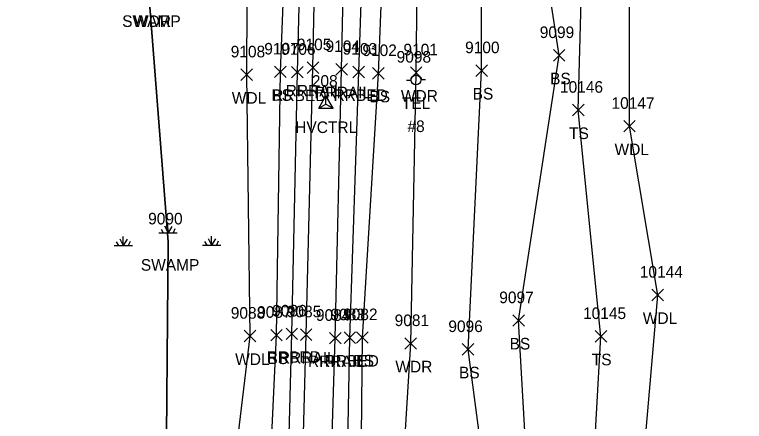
# Model space of a CAD drawing. Extents: x 1769141 to 1770911, y 735471 to 741449.
# Drawn here: x 1770249.7 to 1770375.7, y 737892.7 to 737963 of the extents above; entities that cross this region are included whole.
import ezdxf

# ---------------------------------------------------------------- set-up
doc = ezdxf.new("R2010")
doc.units = 0
for name, color, linetype in [('C_A', 7, 'Continuous'), ('C_I', 7, 'Continuous'), ('CPSM', 7, 'Continuous'), ('L_A', 7, 'Continuous'), ('L_I', 7, 'Continuous'), ('L_TIC', 7, 'Continuous'), ('LAWA', 7, 'Continuous'), ('LELB', 7, 'Continuous'), ('LSOGP', 7, 'Continuous'), ('LWET', 7, 'Continuous'), ('R_A', 7, 'Continuous'), ('R_I', 7, 'Continuous'), ('R_TIC', 7, 'Continuous'), ('RR', 7, 'Continuous'), ('RRB', 7, 'Continuous'), ('U_A', 7, 'Continuous'), ('U_C', 7, 'Continuous'), ('U_I', 7, 'Continuous'), ('UP', 7, 'Continuous')]:
    doc.layers.add(name, color=color, linetype=linetype)

msp = doc.modelspace()

# ---------------------------------------------------------------- linework, layer by layer
at = {"layer": 'CPSM'}
for p, q in [((1770302.2, 737946.8), (1770303.45, 737948.96)), ((1770304.7, 737946.8), (1770303.45, 737948.96)), ((1770303.46, 737947.52), (1770303.45, 737948.96)), ((1770302.2, 737946.8), (1770303.46, 737947.52)), ((1770302.2, 737946.8), (1770304.7, 737946.8)), ((1770303.46, 737947.52), (1770303.46, 737947.52)), ((1770303.46, 737947.52), (1770304.7, 737946.8))]:
    msp.add_line(p, q, dxfattribs=at)
at = {"layer": 'L_TIC'}
for points in [[(1770342.71, 737954.93), (1770344.71, 737956.93)], [(1770344.71, 737954.93), (1770342.71, 737956.93)], [(1770288.78, 737951.59), (1770290.78, 737953.59)], [(1770290.78, 737951.59), (1770288.78, 737953.59)], [(1770294.58, 737952.09), (1770296.58, 737954.09)], [(1770296.58, 737952.09), (1770294.58, 737954.09)], [(1770311.51, 737951.82), (1770313.51, 737953.82)], [(1770313.51, 737951.82), (1770311.51, 737953.82)], [(1770318.03, 737951.94), (1770320.03, 737953.94)], [(1770320.03, 737951.94), (1770318.03, 737953.94)], [(1770329.32, 737952.31), (1770331.32, 737954.31)], [(1770331.32, 737952.31), (1770329.32, 737954.31)], [(1770346.01, 737945.48), (1770348.01, 737947.48)], [(1770348.01, 737945.48), (1770346.01, 737947.48)], [(1770354.86, 737942.7), (1770356.86, 737944.7)], [(1770356.86, 737942.7), (1770354.86, 737944.7)], [(1770359.73, 737913.53), (1770361.73, 737915.53)], [(1770361.73, 737913.53), (1770359.73, 737915.53)], [(1770335.71, 737909.12), (1770337.71, 737911.12)], [(1770337.71, 737909.12), (1770335.71, 737911.12)], [(1770289.36, 737906.44), (1770291.36, 737908.44)], [(1770291.36, 737906.44), (1770289.36, 737908.44)], [(1770293.91, 737906.6), (1770295.91, 737908.6)], [(1770295.91, 737906.6), (1770293.91, 737908.6)], [(1770308.74, 737906.19), (1770310.74, 737908.19)], [(1770310.74, 737906.19), (1770308.74, 737908.19)], [(1770349.93, 737906.38), (1770351.93, 737908.38)], [(1770351.93, 737906.38), (1770349.93, 737908.38)], [(1770317.08, 737905.16), (1770319.08, 737907.16)], [(1770319.08, 737905.16), (1770317.08, 737907.16)], [(1770326.98, 737904.13), (1770328.98, 737906.13)], [(1770328.98, 737904.13), (1770326.98, 737906.13)]]:
    msp.add_lwpolyline(points, dxfattribs=at)
at = {"layer": 'LAWA'}
for points in [[(1770315.31, 737855.3), (1770316.28, 737876.24), (1770318.08, 737906.16), (1770319.03, 737952.94), (1770319.51, 737991.64), (1770322.73, 738039.36), (1770319.98, 738085.11), (1770320.24, 738127.38), (1770319.97, 738169.49), (1770317.68, 738213.18), (1770316.02, 738251.23), (1770320.47, 738275.34), (1770313.94, 738321.19), (1770312.42, 738373.07), (1770310.47, 738419.05), (1770309.28, 738459.52), (1770309.11, 738496.14), (1770304.45, 738533.38), (1770304.4, 738567.19), (1770302.72, 738608.9), (1770310.17, 738610.98)], [(1770284.69, 737788.27), (1770286.9, 737837.54), (1770286.47, 737874.88), (1770290.36, 737907.44), (1770289.78, 737952.59), (1770289.99, 737990.93), (1770291.21, 738041.51), (1770291.16, 738080.93), (1770287.82, 738130.86), (1770291.07, 738166.15), (1770290.87, 738210.89), (1770288.63, 738250.64)], [(1770351.83, 737860.18), (1770357.58, 737877.85), (1770360.73, 737914.53), (1770355.86, 737943.7), (1770355.84, 737975.88), (1770355.99, 738009.25), (1770365.61, 738027.33), (1770377.62, 738044.79)]]:
    msp.add_lwpolyline(points, dxfattribs=at)
at = {"layer": 'LELB'}
for points in [[(1770289.98, 737788.31), (1770291.46, 737837.25), (1770293.28, 737873.17), (1770294.91, 737907.6), (1770295.58, 737953.09), (1770297.13, 737991.25), (1770296.07, 738042.26), (1770297.85, 738081.07), (1770296.27, 738128.81), (1770295.69, 738166.85), (1770294.4, 738212.07), (1770294.88, 738249.38)], [(1770343.04, 737858.82), (1770349.4, 737880.65), (1770350.93, 737907.38), (1770347.01, 737946.48), (1770347.88, 737977.94), (1770349.45, 738010.88), (1770360.09, 738040.84), (1770375.19, 738053.36)], [(1770309.49, 737878.68), (1770309.74, 737907.19), (1770312.51, 737952.82), (1770314.08, 737992.37), (1770313.1, 738041.42)], [(1770324.7, 737855.8), (1770338.99, 737869.89), (1770336.71, 737910.12), (1770343.71, 737955.93), (1770338.95, 737987.3), (1770347.6, 738041.73)], [(1770324.7, 737855.8), (1770331.89, 737875.43), (1770327.98, 737905.13), (1770330.32, 737953.31), (1770330.34, 737992.47), (1770334.94, 738035.45)]]:
    msp.add_lwpolyline(points, dxfattribs=at)
at = {"layer": 'LSOGP'}
msp.add_lwpolyline([(1770262.39, 738245.27), (1770266.4, 738210.67), (1770274.62, 738164.96), (1770259.02, 738104.76), (1770259.91, 738073.97), (1770249.7, 738015.22), (1770259.56, 737984.95), (1770272.96, 737965.85), (1770276.19, 737923.73), (1770275.8, 737876.84), (1770275.66, 737844.62), (1770254.69, 737800.34)], dxfattribs=at)
at = {"layer": 'LWET'}
for p, q in [((1770276.19, 737925.29), (1770276.18, 737926.87)), ((1770274.98, 737925.93), (1770275.37, 737925.28)), ((1770275.59, 737926.48), (1770276.2, 737925.3)), ((1770276.86, 737926.39), (1770276.2, 737925.3)), ((1770277.35, 737925.98), (1770277.06, 737925.3)), ((1770267.86, 737924.26), (1770268.47, 737923.08)), ((1770268.46, 737923.07), (1770268.45, 737924.65)), ((1770269.13, 737924.16), (1770268.47, 737923.08)), ((1770274.63, 737925.28), (1770277.76, 737925.3)), ((1770283.11, 737924.31), (1770283.71, 737923.14)), ((1770283.7, 737923.13), (1770283.7, 737924.71)), ((1770284.38, 737924.22), (1770283.71, 737923.14)), ((1770266.91, 737923.06), (1770270.03, 737923.08)), ((1770267.26, 737923.7), (1770267.64, 737923.06)), ((1770268.51, 737923.13), (1770268.47, 737923.13)), ((1770269.63, 737923.76), (1770269.33, 737923.08)), ((1770276.19, 737923.73), (1770276.19, 737923.73)), ((1770282.15, 737923.12), (1770285.28, 737923.14)), ((1770282.5, 737923.76), (1770282.89, 737923.12)), ((1770283.76, 737923.19), (1770283.71, 737923.19)), ((1770284.87, 737923.82), (1770284.58, 737923.14))]:
    msp.add_line(p, q, dxfattribs=at)
msp.add_lwpolyline([(1770275.66, 737844.62), (1770275.8, 737876.84), (1770276.19, 737923.73), (1770272.96, 737965.85)], dxfattribs=at)
at = {"layer": 'R_TIC'}
for points in [[(1770300.21, 737952.83), (1770302.21, 737954.83)], [(1770302.21, 737952.83), (1770300.21, 737954.83)], [(1770305.16, 737952.52), (1770307.16, 737954.52)], [(1770307.16, 737952.52), (1770305.16, 737954.52)], [(1770297.53, 737952.03), (1770299.53, 737954.03)], [(1770299.53, 737952.03), (1770297.53, 737954.03)], [(1770308.11, 737952.07), (1770310.11, 737954.07)], [(1770310.11, 737952.07), (1770308.11, 737954.07)], [(1770296.57, 737906.82), (1770298.57, 737908.82)], [(1770298.57, 737906.82), (1770296.57, 737908.82)], [(1770299.04, 737906.68), (1770301.04, 737908.68)], [(1770301.04, 737906.68), (1770299.04, 737908.68)], [(1770304.06, 737906.07), (1770306.06, 737908.07)], [(1770306.06, 737906.07), (1770304.06, 737908.07)], [(1770306.57, 737906.16), (1770308.57, 737908.16)], [(1770308.57, 737906.16), (1770306.57, 737908.16)]]:
    msp.add_lwpolyline(points, dxfattribs=at)
at = {"layer": 'RR'}
for points in [[(1770296.68, 737788.9), (1770298.12, 737837.23), (1770299.13, 737873.47), (1770300.04, 737907.68), (1770301.21, 737953.83), (1770301.97, 737992.08), (1770302.78, 738042.62), (1770302.96, 738081.33), (1770303.02, 738128.62), (1770302.64, 738167.51), (1770301.97, 738212.47), (1770301.09, 738251.23)], [(1770301.62, 737789.04), (1770303.1, 737836.81), (1770304, 737873.56), (1770305.06, 737907.07), (1770306.16, 737953.52), (1770307, 737992.33), (1770307.73, 738042.07), (1770307.85, 738081.87), (1770307.93, 738128.47), (1770307.47, 738167.32), (1770306.83, 738212.61), (1770305.97, 738251.61)]]:
    msp.add_lwpolyline(points, dxfattribs=at)
at = {"layer": 'RRB'}
for points in [[(1770293.64, 737788.67), (1770295.44, 737837.2), (1770296.66, 737873.01), (1770297.57, 737907.82), (1770298.53, 737953.03), (1770299.54, 737991.71), (1770299.46, 738042.53), (1770300.01, 738081.8), (1770299.26, 738128.7), (1770299.4, 738167.29), (1770299.07, 738212.61), (1770298.2, 738250.42)], [(1770305.57, 737789.13), (1770306.87, 737835.91), (1770306.98, 737872.35), (1770306.96, 737873.9), (1770307.57, 737907.16), (1770309.11, 737953.07), (1770310.44, 737992.25), (1770311.08, 738042.51), (1770310.71, 738082.69), (1770310.88, 738128.16), (1770310.74, 738169.27), (1770309.73, 738212.86), (1770310.49, 738250.9)]]:
    msp.add_lwpolyline(points, dxfattribs=at)
at = {"layer": 'UP'}
for p, q in [((1770317.33, 737951.68), (1770318.15, 737951.68)), ((1770318.99, 737951.69), (1770318.99, 737951.69)), ((1770320.65, 737951.69), (1770319.82, 737951.69)), ((1770319.82, 737951.69), (1770319.82, 737951.69)), ((1770320.65, 737951.69), (1770320.65, 737951.69))]:
    msp.add_line(p, q, dxfattribs=at)
msp.add_circle((1770318.99, 737951.69), 0.833, dxfattribs=at)

# ---------------------------------------------------------------- texts
at = {"layer": 'C_A'}
msp.add_text('HVCTRL', height=2, dxfattribs=at).set_placement((1770298.15, 737942.52))
at = {"layer": 'C_I'}
msp.add_text('208', height=2, dxfattribs=at).set_placement((1770301.01, 737950.52))
at = {"layer": 'L_A'}
for s, p in [('SWAMP', (1770268.28, 737960.85)), ('WDR', (1770270.32, 737960.85)), ('BS', (1770342.15, 737950.93)), ('WDL', (1770287.2, 737947.59)), ('BS', (1770294.02, 737948.09)), ('BS', (1770310.95, 737947.82)), ('WDR', (1770316.39, 737947.94)), ('BS', (1770328.77, 737948.31)), ('TS', (1770345.42, 737941.48)), ('WDL', (1770353.27, 737938.7)), ('SWAMP', (1770271.5, 737918.73)), ('WDL', (1770358.15, 737909.53)), ('BS', (1770335.15, 737905.12)), ('WDL', (1770287.78, 737902.44)), ('BS', (1770293.35, 737902.6)), ('BS', (1770308.18, 737902.19)), ('TS', (1770349.34, 737902.38)), ('WDR', (1770315.44, 737901.16)), ('BS', (1770326.42, 737900.13))]:
    msp.add_text(s, height=2, dxfattribs=at).set_placement(p)
at = {"layer": 'L_I'}
for s, p in [('9099', (1770340.36, 737958.93)), ('9107', (1770292.81, 737956.09)), ('9100', (1770327.47, 737956.31)), ('9108', (1770287.01, 737955.59)), ('9102', (1770309.74, 737955.82)), ('9101', (1770316.83, 737955.94)), ('10146', (1770343.85, 737949.48)), ('10147', (1770352.75, 737946.7)), ('9090', (1770272.76, 737926.73)), ('10144', (1770357.63, 737917.53)), ('9097', (1770333.37, 737913.12)), ('9088', (1770287.02, 737910.44)), ('9087', (1770291.57, 737910.6)), ('9082', (1770306.41, 737910.19)), ('10145', (1770347.83, 737910.38)), ('9081', (1770315.31, 737909.16)), ('9096', (1770324.58, 737908.13))]:
    msp.add_text(s, height=2, dxfattribs=at).set_placement(p)
at = {"layer": 'R_A'}
for s, p in [('RRRAIL', (1770296.5, 737948.83)), ('RRBED', (1770294.18, 737948.03)), ('RRRAIL', (1770301.45, 737948.52)), ('RRBED', (1770304.76, 737948.07)), ('RRBED', (1770293.21, 737902.82)), ('RRRAIL', (1770295.33, 737902.68)), ('RRRAIL', (1770300.35, 737902.07)), ('RRBED', (1770303.22, 737902.16))]:
    msp.add_text(s, height=2, dxfattribs=at).set_placement(p)
at = {"layer": 'R_I'}
for s, p in [('9105', (1770298.44, 737956.83)), ('9104', (1770303.39, 737956.52)), ('9106', (1770295.71, 737956.03)), ('9103', (1770306.34, 737956.07)), ('9086', (1770294.17, 737910.82)), ('9085', (1770296.7, 737910.68)), ('9084', (1770301.72, 737910.07)), ('9083', (1770304.23, 737910.16))]:
    msp.add_text(s, height=2, dxfattribs=at).set_placement(p)
at = {"layer": 'U_A'}
msp.add_text('TEL', height=2, dxfattribs=at).set_placement((1770316.55, 737946.69))
at = {"layer": 'U_C'}
msp.add_text('#8', height=2, dxfattribs=at).set_placement((1770317.52, 737942.69))
at = {"layer": 'U_I'}
msp.add_text('9098', height=2, dxfattribs=at).set_placement((1770315.65, 737954.69))

doc.saveas('drawing.dxf')
